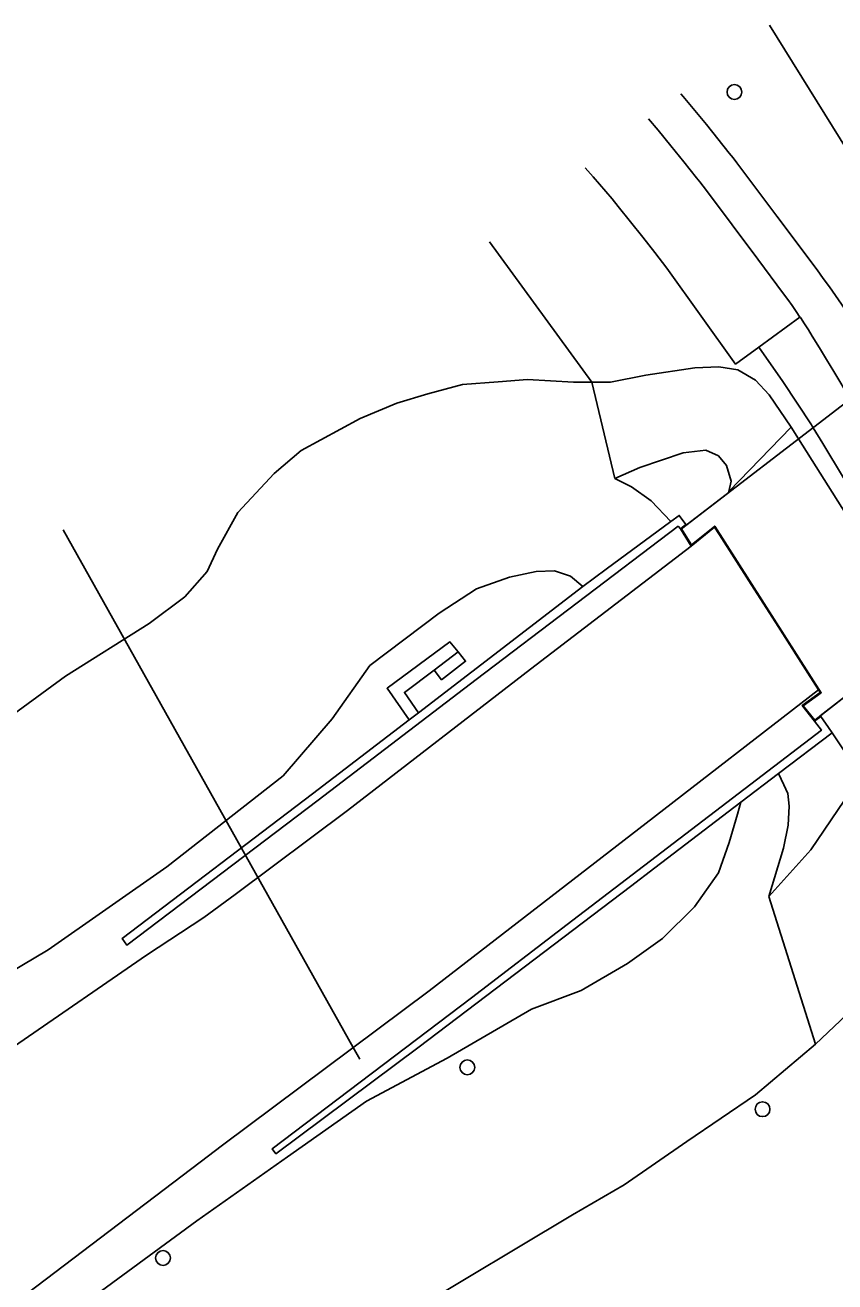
# Model space of a CAD drawing. Extents: x 156651 to 158072, y 387631 to 388990.
# Drawn here: x 157681.9 to 157735.4, y 388893.7 to 388976.7 of the extents above; entities that cross this region are included whole.
import ezdxf

# ---------------------------------------------------------------- set-up
doc = ezdxf.new("R2010")
doc.units = 0
for name, color, linetype in [('IMGEO_Berm_groen', 7, 'Continuous'), ('IMGEO_Boom', 7, 'Continuous'), ('IMGEO_Dek', 7, 'Continuous'), ('IMGEO_Duiker', 7, 'Continuous'), ('IMGEO_Fietspad_gesloten', 7, 'Continuous'), ('IMGEO_Grasland_overig', 7, 'Continuous'), ('IMGEO_Groenvoorziening', 7, 'Continuous'), ('IMGEO_Muur', 7, 'Continuous'), ('IMGEO_Rijbaan_autosnelweg', 7, 'Continuous'), ('IMGEO_Rijbaan_lokaal_open', 7, 'Continuous'), ('IMGEO_Rijbaan_regionaal_gesloten', 7, 'Continuous'), ('IMGEO_Terreindeel_gesloten', 7, 'Continuous')]:
    doc.layers.add(name, color=color, linetype=linetype)

msp = doc.modelspace()

# ---------------------------------------------------------------- linework, layer by layer
at = {"layer": 'IMGEO_Berm_groen'}
for points in [[(157743.485, 388933.774), (157741.932, 388936.917), (157741.823, 388937.137), (157741.761, 388937.24), (157741.325, 388937.964), (157734.625, 388949.081), (157733.991, 388950.133), (157733.932, 388950.231), (157733.877, 388950.316), (157731.989, 388953.176), (157730.412, 388955.46)], [(157725.937, 388942.317), (157725.224, 388943.462)], [(157718.787, 388939.645), (157717.952, 388940.316), (157716.901, 388940.668), (157715.684, 388940.627), (157713.93, 388940.255), (157711.753, 388939.487), (157709.278, 388937.875), (157704.703, 388934.422), (157702.207, 388930.905), (157698.975, 388927.132), (157691.289, 388921.131), (157683.451, 388915.645), (157674.245, 388910.192), (157658.341, 388900.375), (157647.631, 388893.9), (157637.858, 388888.407), (157630.316, 388883.826), (157621.452, 388877.452), (157607.519, 388867.569), (157592.894, 388857.046), (157583, 388849.602)], [(157707.296, 388930.832), (157705.848, 388932.927), (157709.99, 388935.985), (157710.547, 388935.337)], [(157710.547, 388935.337), (157711.033, 388934.702), (157709.442, 388933.484), (157708.956, 388934.12)], [(157708.956, 388934.12), (157706.988, 388932.644), (157707.913, 388931.306)], [(157734.093, 388930.741), (157733.259, 388931.782), (157734.463, 388932.635), (157734.351, 388932.811)], [(157686.973, 388893.113), (157693.267, 388897.749), (157699.266, 388901.962), (157704.476, 388905.642), (157709.809, 388908.487), (157715.389, 388911.733), (157718.663, 388912.96), (157721.739, 388914.743), (157724.039, 388916.4), (157726.161, 388918.478), (157727.734, 388920.722), (157728.451, 388922.731), (157728.995, 388924.596), (157729.227, 388925.393)], [(157741.02, 388916.111), (157740.385, 388915.576), (157739.28, 388914.466), (157737.854, 388912.909), (157734.143, 388909.421)], [(157734.143, 388909.421), (157730.195, 388906.059), (157725.644, 388902.975), (157721.517, 388900.119), (157718.105, 388898.132), (157707.506, 388891.788), (157700.03, 388886.409), (157695.796, 388883.234), (157689.186, 388878.597), (157681.649, 388873.477), (157672.572, 388867.451), (157663.897, 388860.863), (157655.823, 388855.095), (157650.597, 388851.264), (157643.172, 388846.024), (157636.93, 388841.211), (157629.633, 388835.943), (157622.685, 388830.978), (157614.663, 388825.723), (157608.779, 388822.137), (157604.779, 388819.643), (157598.754, 388815.36), (157594.735, 388812.342), (157591.904, 388809.867)]]:
    msp.add_lwpolyline(points, dxfattribs=at)
at = {"layer": 'IMGEO_Boom'}
for centre in [(157728.794, 388972.309), (157711.142, 388907.88), (157730.65, 388905.115), (157691.04, 388895.29)]:
    msp.add_circle(centre, 0.489, dxfattribs=at)
at = {"layer": 'IMGEO_Dek'}
for points in [[(157766.581, 388966.769), (157762.846, 388972.62), (157746.399, 388959.664), (157725.29, 388943.45), (157725.95, 388942.391), (157727.498, 388943.634), (157734.531, 388932.622), (157733.331, 388931.772), (157734.101, 388930.811), (157761.093, 388951.856), (157771.05, 388959.766)], [(157733.024, 388949.391), (157732.532, 388950.169), (157728.422, 388945.918), (157728.534, 388945.942), (157725.6, 388943.688), (157725.572, 388943.729), (157725.224, 388943.462), (157725.937, 388942.317), (157727.486, 388943.56), (157727.815, 388943.046), (157729.742, 388940.028), (157731.674, 388937.002), (157733.637, 388933.929), (157734.351, 388932.811), (157734.463, 388932.635), (157733.259, 388931.782), (157734.093, 388930.741), (157734.496, 388931.055), (157734.467, 388931.097), (157737.006, 388933.076), (157737.006, 388933.012), (157741.893, 388935.372), (157741.251, 388936.386)]]:
    msp.add_lwpolyline(points, close=True, dxfattribs=at)
at = {"layer": 'IMGEO_Duiker'}
for points in [[(157684.452, 388943.384), (157703.61, 388909.181)], [(157704.033, 388908.425), (157703.61, 388909.181)]]:
    msp.add_lwpolyline(points, dxfattribs=at)
at = {"layer": 'IMGEO_Fietspad_gesloten'}
for points in [[(157747.377, 388940.161), (157746.792, 388941.104), (157739.793, 388952.208), (157739.099, 388953.316), (157738.399, 388954.419), (157737.693, 388955.519), (157736.98, 388956.614), (157736.26, 388957.705), (157735.871, 388958.284), (157735.476, 388958.859), (157735.074, 388959.429), (157734.666, 388959.995), (157734.252, 388960.556), (157731.602, 388964.099), (157728.947, 388967.639), (157728.702, 388967.961), (157728.452, 388968.279), (157727.699, 388969.218), (157726.942, 388970.153), (157726.18, 388971.084), (157725.413, 388972.011), (157725.258, 388972.196)], [(157733.125, 388957.441), (157733.149, 388957.405), (157733.415, 388957.003), (157733.677, 388956.598), (157733.934, 388956.189), (157734.413, 388955.413), (157734.886, 388954.633), (157735.355, 388953.85), (157735.819, 388953.065), (157736.278, 388952.276), (157736.732, 388951.485), (157737.18, 388950.69), (157744.17, 388938.323)]]:
    msp.add_lwpolyline(points, dxfattribs=at)
at = {"layer": 'IMGEO_Grasland_overig'}
for points in [[(157712.613, 388962.412), (157719.373, 388953.148)], [(157611.883, 388889.926), (157618.507, 388893.966), (157627.936, 388899.349), (157635.031, 388903.49), (157645.642, 388909.615), (157657.606, 388916.676), (157669.47, 388923.577), (157677.421, 388928.484), (157684.589, 388933.721), (157690.119, 388937.203), (157692.47, 388938.969), (157693.953, 388940.625), (157694.646, 388942.121), (157695.979, 388944.542), (157698.393, 388947.113), (157700.174, 388948.618), (157704.057, 388950.742), (157706.498, 388951.745), (157708.542, 388952.365), (157710.818, 388952.977), (157713.174, 388953.166), (157715.119, 388953.31), (157718.152, 388953.148), (157719.373, 388953.148)], [(157719.373, 388953.148), (157720.89, 388946.786)], [(157720.89, 388946.786), (157722.54, 388947.513), (157725.401, 388948.479), (157726.903, 388948.65), (157727.732, 388948.283), (157728.259, 388947.634), (157728.586, 388946.606), (157728.422, 388945.918)], [(157724.602, 388943.939), (157723.288, 388945.299), (157721.999, 388946.231), (157720.89, 388946.786)], [(157725.572, 388943.729), (157725.6, 388943.688), (157728.534, 388945.942), (157728.422, 388945.918)], [(157735.249, 388929.978), (157735.694, 388929.32), (157735.914, 388928.988), (157736.539, 388928.041), (157736.678, 388927.674), (157736.502, 388926.616), (157736.056, 388925.521), (157733.852, 388922.241), (157731.07, 388919.157)], [(157731.07, 388919.157), (157732.044, 388922.362), (157732.353, 388923.882), (157732.408, 388925.143), (157732.319, 388925.964), (157732.052, 388926.546), (157731.713, 388927.286)], [(157734.143, 388909.421), (157731.07, 388919.157)]]:
    msp.add_lwpolyline(points, dxfattribs=at)
at = {"layer": 'IMGEO_Groenvoorziening'}
for points in [[(157719.373, 388953.148), (157720.595, 388953.147), (157722.948, 388953.593), (157726.167, 388954.091), (157727.771, 388954.165), (157729.014, 388953.959), (157730.195, 388953.264), (157731.097, 388952.298), (157732.532, 388950.169)], [(157728.422, 388945.918), (157732.532, 388950.169)], [(157741.893, 388935.372), (157737.006, 388933.012), (157737.006, 388933.076), (157734.467, 388931.097), (157734.496, 388931.055)]]:
    msp.add_lwpolyline(points, dxfattribs=at)
at = {"layer": 'IMGEO_Muur'}
for points in [[(157707.296, 388930.832), (157700.925, 388925.946), (157688.348, 388916.397), (157688.641, 388915.954), (157701.298, 388925.535), (157711.722, 388933.508), (157725.075, 388943.628), (157725.224, 388943.462)], [(157724.602, 388943.939), (157720.321, 388940.778), (157718.787, 388939.645)], [(157725.572, 388943.729), (157725.143, 388944.339), (157724.602, 388943.939)], [(157725.224, 388943.462), (157725.572, 388943.729)], [(157718.787, 388939.645), (157707.913, 388931.306)], [(157707.913, 388931.306), (157707.296, 388930.832)], [(157734.093, 388930.741), (157734.544, 388930.15), (157717.749, 388917.311), (157711.432, 388912.482), (157698.259, 388902.505), (157698.503, 388902.169), (157707.956, 388909.235), (157721.928, 388919.835), (157723.542, 388921.064), (157729.227, 388925.393)], [(157734.496, 388931.055), (157734.093, 388930.741)], [(157735.249, 388929.978), (157735.005, 388930.32), (157734.496, 388931.055)], [(157731.713, 388927.286), (157735.249, 388929.978)], [(157729.227, 388925.393), (157731.713, 388927.286)]]:
    msp.add_lwpolyline(points, dxfattribs=at)
at = {"layer": 'IMGEO_Rijbaan_autosnelweg'}
for points in [[(157734.351, 388932.811), (157733.637, 388933.929), (157731.674, 388937.002), (157729.742, 388940.028), (157727.815, 388943.046), (157727.486, 388943.56), (157725.937, 388942.317)], [(157566.939, 388833.143), (157570.137, 388835.372), (157585.575, 388846.324), (157601.672, 388857.72), (157617.283, 388868.923), (157629.064, 388877.136), (157633.952, 388880.324), (157638.68, 388883.236), (157646.326, 388887.745), (157653.655, 388892.177), (157661.407, 388896.705), (157675.128, 388904.945), (157678.726, 388907.214), (157678.606, 388907.475), (157681.514, 388909.468), (157689.941, 388915.282), (157693.742, 388917.771), (157695.804, 388919.29), (157703.228, 388924.846), (157715.328, 388934.181), (157725.937, 388942.317)], [(157734.351, 388932.811), (157722.971, 388924.007), (157708.626, 388912.925), (157694.967, 388902.731), (157693.492, 388901.611), (157681.517, 388892.518), (157666.293, 388881.349), (157650.473, 388869.849), (157636.987, 388859.965), (157623.321, 388849.912), (157606.915, 388838.374), (157590.126, 388826.545), (157578.436, 388818.259), (157566.29, 388809.591)]]:
    msp.add_lwpolyline(points, dxfattribs=at)
at = {"layer": 'IMGEO_Rijbaan_lokaal_open'}
for points in [[(157733.125, 388957.441), (157732.877, 388957.804), (157732.601, 388958.2), (157732.32, 388958.593), (157732.034, 388958.982), (157730.34, 388961.258), (157728.642, 388963.532), (157726.941, 388965.804), (157726.726, 388966.088), (157726.508, 388966.369), (157726.286, 388966.649), (157725.443, 388967.697), (157724.596, 388968.742), (157723.744, 388969.783), (157723.118, 388970.54)], [(157718.939, 388967.307), (157719.459, 388966.714), (157719.881, 388966.227), (157720.298, 388965.736), (157720.711, 388965.241), (157721.118, 388964.742), (157721.927, 388963.733), (157722.732, 388962.72), (157723.531, 388961.703), (157724.325, 388960.681), (157728.874, 388954.338), (157730.412, 388955.46)], [(157730.412, 388955.46), (157733.125, 388957.441)]]:
    msp.add_lwpolyline(points, dxfattribs=at)
at = {"layer": 'IMGEO_Rijbaan_regionaal_gesloten'}
msp.add_lwpolyline([(157753.64, 388940.195), (157751.19, 388944.135), (157751.104, 388944.273), (157750.963, 388944.5), (157750.495, 388945.252), (157743.627, 388956.287), (157743.102, 388957.131), (157743.024, 388957.256), (157742.889, 388957.473), (157738.94, 388964.159), (157731.112, 388976.726)], dxfattribs=at)
at = {"layer": 'IMGEO_Terreindeel_gesloten'}
msp.add_lwpolyline([(157708.956, 388934.12), (157710.547, 388935.337)], dxfattribs=at)

doc.saveas('drawing.dxf')
